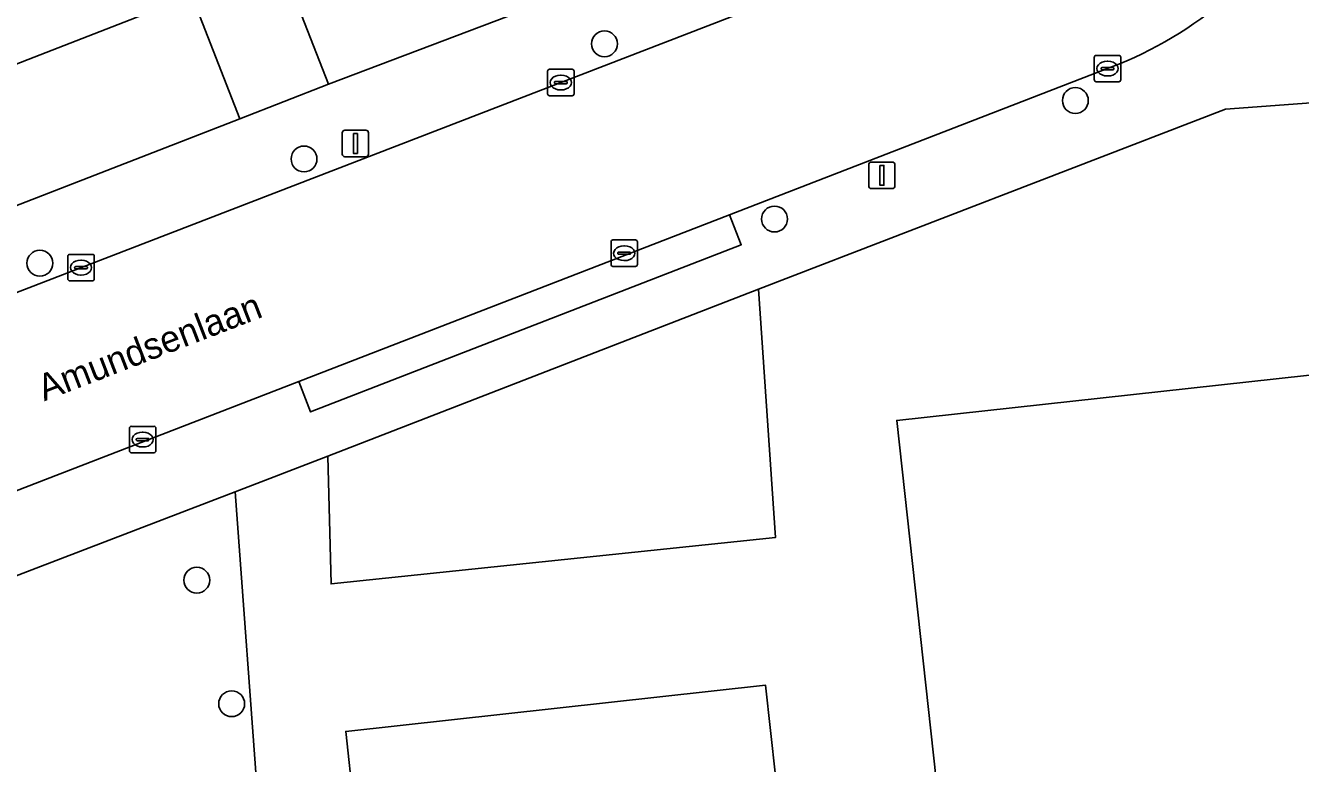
# Model space of a CAD drawing. Extents: x 161248 to 161848, y 384871 to 385383.
# Drawn here: x 161346.09 to 161394.3, y 385275.64 to 385303.54 of the extents above; entities that cross this region are included whole.
import ezdxf

# ---------------------------------------------------------------- set-up
doc = ezdxf.new("R2010")
doc.units = 0
for name, color, linetype in [('IMGEO_Boom', 7, 'Continuous'), ('IMGEO_Erf', 7, 'Continuous'), ('IMGEO_Kolk', 7, 'Continuous'), ('IMGEO_Lichtmast', 7, 'Continuous'), ('IMGEO_Openbare_ruimte_label', 7, 'Continuous'), ('IMGEO_Pand', 7, 'Continuous'), ('IMGEO_Parkeervlak_open', 7, 'Continuous'), ('IMGEO_Rijbaan_lokaal_open', 7, 'Continuous'), ('IMGEO_Voetpad_open', 7, 'Continuous')]:
    doc.layers.add(name, color=color, linetype=linetype)

msp = doc.modelspace()

# ---------------------------------------------------------------- linework, layer by layer
at = {"layer": 'IMGEO_Boom'}
for centre in [(161367.979, 385302.846), (161385.784, 385300.703), (161356.619, 385298.494), (161374.409, 385296.224), (161346.631, 385294.555), (161352.564, 385282.574), (161353.883, 385277.903)]:
    msp.add_circle(centre, 0.489, dxfattribs=at)
at = {"layer": 'IMGEO_Erf'}
for points in [[(161359.136, 385309.338), (161359.113, 385309.131), (161357.21, 385308.445), (161357.263, 385308.334), (161353.721, 385306.981), (161353.329, 385308.005), (161341.943, 385303.675), (161342.253, 385300.73), (161342.45, 385300.807), (161343.848, 385301.35), (161352.373, 385304.672), (161354.992, 385305.692), (161355.731, 385305.973), (161364.421, 385309.284), (161365.542, 385309.711), (161370.74, 385311.66), (161371.446, 385311.929), (161363.214, 385333.159)], [(161398.96, 385300.934), (161391.455, 385300.374), (161373.799, 385293.574), (161374.448, 385284.19), (161357.64, 385282.429), (161357.516, 385287.256), (161354.019, 385285.915), (161354.916, 385273.761), (161358.492, 385274.153), (161358.195, 385276.859), (161374.071, 385278.601), (161374.635, 385273.462), (161380.623, 385274.119), (161379.033, 385288.611), (161395.673, 385290.437)], [(161329.169, 385273.002), (161331.681, 385250), (161333.41, 385234.163), (161333.427, 385234.012), (161340.373, 385234.791), (161340.358, 385234.928), (161342.384, 385235.15), (161341.728, 385241.128), (161339.689, 385240.904), (161338.691, 385250), (161338.032, 385256.004), (161341.905, 385256.429), (161341.47, 385260.388), (161341.19, 385260.358), (161340.033, 385270.899), (161354.412, 385272.477), (161354.279, 385273.691), (161354.916, 385273.761), (161354.019, 385285.915), (161331.859, 385277.42)]]:
    msp.add_lwpolyline(points, dxfattribs=at)
at = {"layer": 'IMGEO_Kolk'}
for p, q in [((161386.501, 385301.485), (161386.501, 385302.337)), ((161386.576, 385302.411), (161387.428, 385302.411)), ((161386.989, 385302.191), (161387.014, 385302.191)), ((161387.502, 385302.337), (161387.502, 385301.485)), ((161365.83, 385300.957), (161365.83, 385301.809)), ((161365.905, 385301.883), (161366.757, 385301.883)), ((161366.318, 385301.663), (161366.343, 385301.663)), ((161366.831, 385301.809), (161366.831, 385300.957)), ((161386.76, 385301.905), (161386.76, 385301.917)), ((161387.198, 385301.868), (161386.8, 385301.868)), ((161386.803, 385301.954), (161387.201, 385301.954)), ((161387.012, 385301.631), (161386.987, 385301.631)), ((161387.244, 385301.917), (161387.244, 385301.905)), ((161366.089, 385301.377), (161366.089, 385301.389)), ((161366.527, 385301.34), (161366.129, 385301.34)), ((161366.132, 385301.426), (161366.53, 385301.426)), ((161366.573, 385301.389), (161366.573, 385301.377)), ((161387.428, 385301.411), (161386.576, 385301.411)), ((161366.757, 385300.883), (161365.905, 385300.883)), ((161366.341, 385301.103), (161366.316, 385301.103)), ((161368.226, 385294.507), (161368.226, 385295.359)), ((161368.301, 385295.433), (161369.153, 385295.433)), ((161369.227, 385295.359), (161369.227, 385294.507)), ((161347.762, 385294.888), (161348.614, 385294.888)), ((161368.485, 385294.927), (161368.485, 385294.939)), ((161368.923, 385294.89), (161368.525, 385294.89)), ((161368.528, 385294.976), (161368.926, 385294.976)), ((161368.714, 385295.213), (161368.739, 385295.213)), ((161368.969, 385294.939), (161368.969, 385294.927)), ((161347.687, 385293.962), (161347.687, 385294.814)), ((161347.946, 385294.382), (161347.946, 385294.394)), ((161347.989, 385294.431), (161348.387, 385294.431)), ((161348.175, 385294.668), (161348.2, 385294.668)), ((161348.43, 385294.394), (161348.43, 385294.382)), ((161348.688, 385294.814), (161348.688, 385293.962)), ((161369.153, 385294.433), (161368.301, 385294.433)), ((161368.737, 385294.653), (161368.712, 385294.653)), ((161348.614, 385293.888), (161347.762, 385293.888)), ((161348.384, 385294.345), (161347.986, 385294.345)), ((161348.198, 385294.108), (161348.173, 385294.108)), ((161350.017, 385287.462), (161350.017, 385288.314)), ((161350.092, 385288.388), (161350.944, 385288.388)), ((161350.505, 385288.168), (161350.53, 385288.168)), ((161351.018, 385288.314), (161351.018, 385287.462)), ((161350.276, 385287.882), (161350.276, 385287.894)), ((161350.714, 385287.845), (161350.316, 385287.845)), ((161350.319, 385287.931), (161350.717, 385287.931)), ((161350.76, 385287.894), (161350.76, 385287.882)), ((161350.944, 385287.388), (161350.092, 385287.388)), ((161350.528, 385287.608), (161350.503, 385287.608))]:
    msp.add_line(p, q, dxfattribs=at)
for points in [[(161386.501, 385301.485), (161386.501, 385302.337)], [(161386.576, 385302.411), (161387.428, 385302.411)], [(161387.502, 385302.337), (161387.502, 385301.485)], [(161365.83, 385300.957), (161365.83, 385301.809)], [(161365.905, 385301.883), (161366.757, 385301.883)], [(161366.831, 385301.809), (161366.831, 385300.957)], [(161387.428, 385301.411), (161386.576, 385301.411)], [(161366.757, 385300.883), (161365.905, 385300.883)], [(161368.226, 385294.507), (161368.226, 385295.359)], [(161368.301, 385295.433), (161369.153, 385295.433)], [(161369.227, 385295.359), (161369.227, 385294.507)], [(161347.762, 385294.888), (161348.614, 385294.888)], [(161347.687, 385293.962), (161347.687, 385294.814)], [(161348.688, 385294.814), (161348.688, 385293.962)], [(161369.153, 385294.433), (161368.301, 385294.433)], [(161348.614, 385293.888), (161347.762, 385293.888)], [(161350.017, 385287.462), (161350.017, 385288.314)], [(161350.092, 385288.388), (161350.944, 385288.388)], [(161351.018, 385288.314), (161351.018, 385287.462)], [(161350.944, 385287.388), (161350.092, 385287.388)]]:
    msp.add_lwpolyline(points, dxfattribs=at)
for centre, radius, start, end in [((161386.578, 385302.335), 0.0765, 91.552, 178.448), ((161386.578, 385302.335), 0.0765, 91.552, 178.448), ((161387.426, 385302.335), 0.0765, 1.552, 88.448), ((161387.426, 385302.335), 0.0765, 1.552, 88.448), ((161365.907, 385301.807), 0.0765, 91.552, 178.448), ((161365.907, 385301.807), 0.0765, 91.552, 178.448), ((161366.755, 385301.807), 0.0765, 1.552, 88.448), ((161366.755, 385301.807), 0.0765, 1.552, 88.448), ((161386.8, 385301.914), 0.0403, 85.8775, 175.7526), ((161386.797, 385301.904), 0.0366, 178.938, 274.7102), ((161387.201, 385301.911), 0.043, 264.8664, 352.4533), ((161387.205, 385301.916), 0.0386, 1.7309, 96.639), ((161366.129, 385301.386), 0.0403, 85.8775, 175.7526), ((161366.126, 385301.376), 0.0366, 178.938, 274.7102), ((161366.53, 385301.383), 0.043, 264.8664, 352.4533), ((161366.534, 385301.388), 0.0386, 1.7309, 96.639), ((161386.578, 385301.487), 0.0765, 181.552, 268.448), ((161386.578, 385301.487), 0.0765, 181.552, 268.448), ((161387.426, 385301.487), 0.0765, 271.552, 358.448), ((161387.426, 385301.487), 0.0765, 271.552, 358.448), ((161365.907, 385300.959), 0.0765, 181.552, 268.448), ((161365.907, 385300.959), 0.0765, 181.552, 268.448), ((161366.755, 385300.959), 0.0765, 271.552, 358.448), ((161366.755, 385300.959), 0.0765, 271.552, 358.448), ((161368.303, 385295.357), 0.0765, 91.552, 178.448), ((161368.303, 385295.357), 0.0765, 91.552, 178.448), ((161369.151, 385295.357), 0.0765, 1.552, 88.448), ((161369.151, 385295.357), 0.0765, 1.552, 88.448), ((161347.764, 385294.812), 0.0765, 91.552, 178.448), ((161347.764, 385294.812), 0.0765, 91.552, 178.448), ((161348.612, 385294.812), 0.0765, 1.552, 88.448), ((161348.612, 385294.812), 0.0765, 1.552, 88.448), ((161368.525, 385294.936), 0.0403, 85.8775, 175.7526), ((161368.522, 385294.926), 0.0366, 178.938, 274.7102), ((161368.926, 385294.933), 0.043, 264.8664, 352.4533), ((161368.93, 385294.938), 0.0386, 1.7309, 96.639), ((161347.986, 385294.391), 0.0403, 85.8775, 175.7526), ((161347.983, 385294.381), 0.0366, 178.938, 274.7102), ((161348.387, 385294.388), 0.043, 264.8664, 352.4533), ((161348.391, 385294.393), 0.0386, 1.7309, 96.639), ((161368.303, 385294.509), 0.0765, 181.552, 268.448), ((161368.303, 385294.509), 0.0765, 181.552, 268.448), ((161369.151, 385294.509), 0.0765, 271.552, 358.448), ((161369.151, 385294.509), 0.0765, 271.552, 358.448), ((161347.764, 385293.964), 0.0765, 181.552, 268.448), ((161347.764, 385293.964), 0.0765, 181.552, 268.448), ((161348.612, 385293.964), 0.0765, 271.552, 358.448), ((161348.612, 385293.964), 0.0765, 271.552, 358.448), ((161350.094, 385288.312), 0.0765, 91.552, 178.448), ((161350.094, 385288.312), 0.0765, 91.552, 178.448), ((161350.942, 385288.312), 0.0765, 1.552, 88.448), ((161350.942, 385288.312), 0.0765, 1.552, 88.448), ((161350.316, 385287.891), 0.0403, 85.8775, 175.7526), ((161350.313, 385287.881), 0.0366, 178.938, 274.7102), ((161350.717, 385287.888), 0.043, 264.8664, 352.4533), ((161350.721, 385287.893), 0.0386, 1.7309, 96.639), ((161350.094, 385287.464), 0.0765, 181.552, 268.448), ((161350.094, 385287.464), 0.0765, 181.552, 268.448), ((161350.942, 385287.464), 0.0765, 271.552, 358.448), ((161350.942, 385287.464), 0.0765, 271.552, 358.448)]:
    msp.add_arc(centre, radius, start, end, dxfattribs=at)
for centre, major_axis, ratio, start_param, end_param in [((161386.988, 385301.911), (-0.387, 0.002), 0.722429, 4.712389, 7.853982), ((161387.013, 385301.911), (-0.39, 0.002), 0.717154, 1.570796, 4.712389), ((161366.317, 385301.383), (-0.387, 0.002), 0.722429, 4.712389, 7.853982), ((161366.342, 385301.383), (-0.39, 0.002), 0.717154, 1.570796, 4.712389), ((161368.713, 385294.933), (-0.387, 0.002), 0.722429, 4.712389, 7.853982), ((161368.738, 385294.933), (-0.39, 0.002), 0.717154, 1.570796, 4.712389), ((161348.174, 385294.388), (-0.387, 0.002), 0.722429, 4.712389, 7.853982), ((161348.199, 385294.388), (-0.39, 0.002), 0.717154, 1.570796, 4.712389), ((161350.504, 385287.888), (-0.387, 0.002), 0.722429, 4.712389, 7.853982), ((161350.529, 385287.888), (-0.39, 0.002), 0.717154, 1.570796, 4.712389)]:
    msp.add_ellipse(centre, major_axis=major_axis, ratio=ratio, start_param=start_param, end_param=end_param, dxfattribs=at)
at = {"layer": 'IMGEO_Lichtmast'}
for p, q in [((161358.066, 385298.681), (161358.066, 385299.481)), ((161358.066, 385299.481), (161358.066, 385298.681)), ((161358.166, 385299.581), (161358.956, 385299.581)), ((161358.956, 385299.581), (161358.166, 385299.581)), ((161359.056, 385299.481), (161359.056, 385298.681)), ((161359.056, 385298.681), (161359.056, 385299.481)), ((161358.956, 385298.581), (161358.166, 385298.581)), ((161358.166, 385298.581), (161358.956, 385298.581)), ((161377.973, 385297.476), (161377.973, 385298.276)), ((161377.973, 385298.276), (161377.973, 385297.476)), ((161378.073, 385298.376), (161378.863, 385298.376)), ((161378.863, 385298.376), (161378.073, 385298.376)), ((161378.963, 385298.276), (161378.963, 385297.476)), ((161378.963, 385297.476), (161378.963, 385298.276)), ((161378.863, 385297.376), (161378.073, 385297.376)), ((161378.073, 385297.376), (161378.863, 385297.376))]:
    msp.add_line(p, q, dxfattribs=at)
for points in [[(161358.486, 385299.456), (161358.636, 385299.456), (161358.636, 385298.706), (161358.486, 385298.706), (161358.486, 385299.456)], [(161378.393, 385298.251), (161378.543, 385298.251), (161378.543, 385297.501), (161378.393, 385297.501), (161378.393, 385298.251)]]:
    msp.add_lwpolyline(points, dxfattribs=at)
for centre, start, end in [((161358.166, 385299.481), 90, 180), ((161358.166, 385299.481), 90, 180), ((161358.956, 385299.481), 0, 90), ((161358.956, 385299.481), 360, 90), ((161358.166, 385298.681), 180, 270), ((161358.166, 385298.681), 180, 270), ((161358.956, 385298.681), 270, 0), ((161358.956, 385298.681), 270, 0), ((161378.073, 385298.276), 90, 180), ((161378.073, 385298.276), 90, 180), ((161378.863, 385298.276), 0, 90), ((161378.863, 385298.276), 360, 90), ((161378.073, 385297.476), 180, 270), ((161378.073, 385297.476), 180, 270), ((161378.863, 385297.476), 270, 0), ((161378.863, 385297.476), 270, 0)]:
    msp.add_arc(centre, 0.1, start, end, dxfattribs=at)
at = {"layer": 'IMGEO_Pand'}
for points in [[(161395.673, 385290.437), (161379.033, 385288.611), (161380.623, 385274.119)], [(161374.635, 385273.462), (161374.071, 385278.601), (161358.195, 385276.859), (161358.492, 385274.153)]]:
    msp.add_lwpolyline(points, dxfattribs=at)
at = {"layer": 'IMGEO_Parkeervlak_open'}
for points in [[(161364.421, 385309.284), (161355.731, 385305.973), (161357.541, 385301.323), (161366.235, 385304.625)], [(161354.187, 385300.016), (161352.373, 385304.672), (161343.848, 385301.35), (161345.661, 385296.695)], [(161357.516, 385287.256), (161357.64, 385282.429), (161374.448, 385284.19), (161373.799, 385293.574)]]:
    msp.add_lwpolyline(points, close=True, dxfattribs=at)
at = {"layer": 'IMGEO_Rijbaan_lokaal_open'}
for points in [[(161385.091, 385308.618), (161379.805, 385306.58), (161374.2, 385304.421), (161328.923, 385286.962)], [(161330.668, 385280.124), (161356.419, 385290.084), (161372.709, 385296.384), (161387.128, 385301.961)]]:
    msp.add_lwpolyline(points, dxfattribs=at)
msp.add_arc((161381.837, 385315.821), 14.836, 290.8957, 310.8329, dxfattribs=at)
at = {"layer": 'IMGEO_Voetpad_open'}
for points in [[(161384.338, 385311.736), (161381.442, 385310.439), (161379.264, 385309.606), (161378.562, 385309.338), (161373.246, 385307.287), (161372.572, 385307.047), (161367.354, 385305.061), (161366.235, 385304.625), (161357.541, 385301.323), (161354.187, 385300.016), (161345.661, 385296.695), (161344.263, 385296.151), (161339.883, 385294.445), (161338.206, 385293.792), (161331.59, 385291.215), (161327.022, 385289.445)], [(161328.923, 385286.962), (161374.2, 385304.421), (161379.805, 385306.58), (161385.091, 385308.618)], [(161387.128, 385301.961), (161372.709, 385296.384), (161373.148, 385295.252), (161356.865, 385288.934), (161356.419, 385290.084), (161330.668, 385280.124)], [(161331.859, 385277.42), (161354.019, 385285.915), (161357.516, 385287.256), (161373.799, 385293.574), (161391.455, 385300.374), (161398.96, 385300.934)]]:
    msp.add_lwpolyline(points, dxfattribs=at)
for points in [[(161355.731, 385305.973), (161354.992, 385305.692), (161352.373, 385304.672), (161354.187, 385300.016), (161357.541, 385301.323)], [(161372.709, 385296.384), (161356.419, 385290.084), (161356.865, 385288.934), (161373.148, 385295.252)]]:
    msp.add_lwpolyline(points, close=True, dxfattribs=at)
msp.add_arc((161381.837, 385315.821), 14.836, 290.8957, 310.8329, dxfattribs=at)

# ---------------------------------------------------------------- texts
at = {"layer": 'IMGEO_Openbare_ruimte_label'}
msp.add_text('Amundsenlaan', height=1, rotation=21.0992, dxfattribs=at).set_placement((161346.792, 385289.329))

doc.saveas('drawing.dxf')
